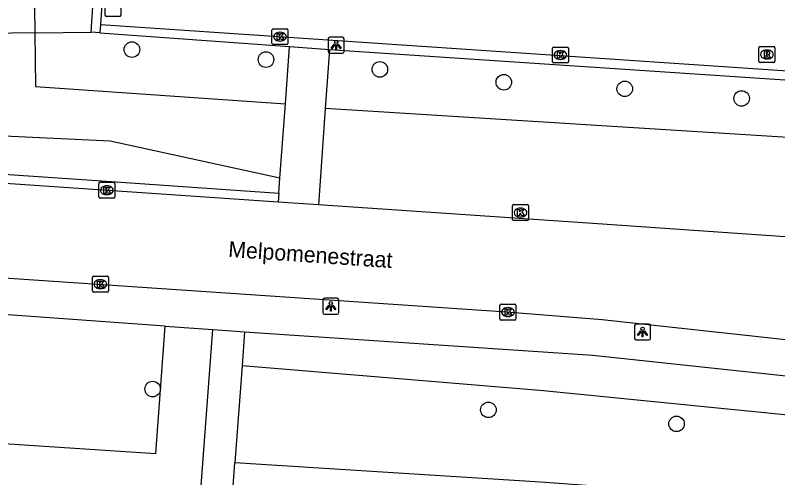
# Model space of a CAD drawing. Extents: x 161848 to 162726, y 385382 to 386521.
# Drawn here: x 161938.68 to 161986.62, y 385740.75 to 385769.85 of the extents above; entities that cross this region are included whole.
import ezdxf

# ---------------------------------------------------------------- set-up
doc = ezdxf.new("R2010")
doc.units = 0
for name, color, linetype in [('IMGEO_Berm_groen', 7, 'Continuous'), ('IMGEO_Berm_halfverhard', 7, 'Continuous'), ('IMGEO_Boom', 7, 'Continuous'), ('IMGEO_Kolk', 7, 'Continuous'), ('IMGEO_Lichtpunt', 7, 'Continuous'), ('IMGEO_Muur', 7, 'Continuous'), ('IMGEO_Openbare_ruimte_label', 7, 'Continuous'), ('IMGEO_Rijbaan_lokaal_gesloten', 7, 'Continuous'), ('IMGEO_Rijbaan_lokaal_open', 7, 'Continuous'), ('IMGEO_Rioolput', 7, 'Continuous'), ('IMGEO_Verkeerseiland_open', 7, 'Continuous'), ('IMGEO_Voetpad_op_trap', 7, 'Continuous'), ('IMGEO_Voetpad_open', 7, 'Continuous')]:
    doc.layers.add(name, color=color, linetype=linetype)

msp = doc.modelspace()

# ---------------------------------------------------------------- linework, layer by layer
at = {"layer": 'IMGEO_Berm_groen'}
for points in [[(161933.818, 385847.74), (161931.525, 385832.871), (161927.656, 385775.034), (161939.891, 385770.318), (161939.908, 385768.742)], [(161939.908, 385768.742), (161943.443, 385768.793)], [(161939.908, 385768.742), (161908.991, 385768.299)], [(161939.908, 385768.742), (161939.944, 385765.378), (161955.662, 385764.287)], [(161995.522, 385765.238), (161995.285, 385761.669), (161990.295, 385761.98), (161958.169, 385763.981)], [(161955.321, 385759.607), (161944.635, 385761.934), (161908.66, 385763.621)], [(161931.922, 385746.608), (161931.26, 385743.35), (161947.506, 385742.28), (161948.11, 385750.298)], [(162010.52, 385742.756), (161990.837, 385744.335), (161971.9, 385746.225), (161952.944, 385747.799)], [(161952.493, 385741.71), (161971.704, 385740.493), (162006.281, 385737.975), (162005.981, 385733.434)]]:
    msp.add_lwpolyline(points, dxfattribs=at)
at = {"layer": 'IMGEO_Berm_halfverhard'}
msp.add_lwpolyline([(161908.536, 385761.877), (161944.418, 385759.412), (161955.253, 385758.668)], dxfattribs=at)
at = {"layer": 'IMGEO_Boom'}
for centre in [(161946.013, 385767.693), (161954.443, 385767.063), (161961.604, 385766.445), (161969.399, 385765.637), (161977.003, 385765.223), (161984.354, 385764.618), (161947.316, 385746.33), (161968.429, 385745.022), (161980.261, 385744.141)]:
    msp.add_circle(centre, 0.489, dxfattribs=at)
at = {"layer": 'IMGEO_Kolk'}
for p, q in [((161954.821, 385768.081), (161954.821, 385768.933)), ((161954.896, 385769.007), (161955.748, 385769.007)), ((161955.822, 385768.933), (161955.822, 385768.081)), ((161955.309, 385768.787), (161955.334, 385768.787)), ((161955.748, 385768.007), (161954.896, 385768.007)), ((161955.332, 385768.227), (161955.307, 385768.227)), ((161972.532, 385767.851), (161973.384, 385767.851)), ((161972.457, 385766.925), (161972.457, 385767.777)), ((161972.945, 385767.631), (161972.97, 385767.631)), ((161973.458, 385767.777), (161973.458, 385766.925)), ((161972.968, 385767.071), (161972.943, 385767.071)), ((161973.384, 385766.851), (161972.532, 385766.851)), ((161943.934, 385758.418), (161943.934, 385759.27)), ((161944.009, 385759.344), (161944.861, 385759.344)), ((161944.935, 385759.27), (161944.935, 385758.418)), ((161944.422, 385759.124), (161944.447, 385759.124)), ((161944.861, 385758.344), (161944.009, 385758.344)), ((161944.445, 385758.564), (161944.42, 385758.564)), ((161969.948, 385757.011), (161969.948, 385757.863)), ((161970.023, 385757.937), (161970.875, 385757.937)), ((161970.949, 385757.863), (161970.949, 385757.011)), ((161970.436, 385757.717), (161970.461, 385757.717)), ((161970.875, 385756.937), (161970.023, 385756.937)), ((161970.459, 385757.157), (161970.434, 385757.157)), ((161943.53, 385752.504), (161943.53, 385753.356)), ((161943.605, 385753.43), (161944.457, 385753.43)), ((161944.018, 385753.21), (161944.043, 385753.21)), ((161944.531, 385753.356), (161944.531, 385752.504)), ((161944.041, 385752.65), (161944.016, 385752.65)), ((161944.457, 385752.43), (161943.605, 385752.43)), ((161969.155, 385750.749), (161969.155, 385751.601)), ((161969.23, 385751.675), (161970.082, 385751.675)), ((161970.156, 385751.601), (161970.156, 385750.749)), ((161969.643, 385751.455), (161969.668, 385751.455)), ((161970.082, 385750.675), (161969.23, 385750.675)), ((161969.666, 385750.895), (161969.641, 385750.895))]:
    msp.add_line(p, q, dxfattribs=at)
for points in [[(161954.821, 385768.081), (161954.821, 385768.933)], [(161954.896, 385769.007), (161955.748, 385769.007)], [(161955.822, 385768.933), (161955.822, 385768.081)], [(161955.142, 385768.707), (161955.265, 385768.707), (161955.265, 385768.556), (161955.395, 385768.707), (161955.559, 385768.707), (161955.413, 385768.556), (161955.566, 385768.307), (161955.414, 385768.307), (161955.329, 385768.471), (161955.265, 385768.404), (161955.265, 385768.307), (161955.142, 385768.307), (161955.142, 385768.707)], [(161955.748, 385768.007), (161954.896, 385768.007)], [(161972.532, 385767.851), (161973.384, 385767.851)], [(161972.457, 385766.925), (161972.457, 385767.777)], [(161972.778, 385767.551), (161972.901, 385767.551), (161972.901, 385767.4), (161973.031, 385767.551), (161973.195, 385767.551), (161973.049, 385767.4), (161973.202, 385767.151), (161973.05, 385767.151), (161972.965, 385767.315), (161972.901, 385767.248), (161972.901, 385767.151), (161972.778, 385767.151), (161972.778, 385767.551)], [(161973.458, 385767.777), (161973.458, 385766.925)], [(161973.384, 385766.851), (161972.532, 385766.851)], [(161943.934, 385758.418), (161943.934, 385759.27)], [(161944.009, 385759.344), (161944.861, 385759.344)], [(161944.935, 385759.27), (161944.935, 385758.418)], [(161944.255, 385759.044), (161944.378, 385759.044), (161944.378, 385758.893), (161944.508, 385759.044), (161944.672, 385759.044), (161944.526, 385758.893), (161944.679, 385758.644), (161944.527, 385758.644), (161944.442, 385758.808), (161944.378, 385758.741), (161944.378, 385758.644), (161944.255, 385758.644), (161944.255, 385759.044)], [(161944.861, 385758.344), (161944.009, 385758.344)], [(161969.948, 385757.011), (161969.948, 385757.863)], [(161970.023, 385757.937), (161970.875, 385757.937)], [(161970.949, 385757.863), (161970.949, 385757.011)], [(161970.269, 385757.637), (161970.392, 385757.637), (161970.392, 385757.486), (161970.522, 385757.637), (161970.686, 385757.637), (161970.54, 385757.486), (161970.693, 385757.237), (161970.541, 385757.237), (161970.456, 385757.401), (161970.392, 385757.334), (161970.392, 385757.237), (161970.269, 385757.237), (161970.269, 385757.637)], [(161970.875, 385756.937), (161970.023, 385756.937)], [(161943.53, 385752.504), (161943.53, 385753.356)], [(161943.605, 385753.43), (161944.457, 385753.43)], [(161943.851, 385753.13), (161943.974, 385753.13), (161943.974, 385752.979), (161944.104, 385753.13), (161944.268, 385753.13), (161944.122, 385752.979), (161944.275, 385752.73), (161944.123, 385752.73), (161944.038, 385752.894), (161943.974, 385752.827), (161943.974, 385752.73), (161943.851, 385752.73), (161943.851, 385753.13)], [(161944.531, 385753.356), (161944.531, 385752.504)], [(161944.457, 385752.43), (161943.605, 385752.43)], [(161969.155, 385750.749), (161969.155, 385751.601)], [(161969.23, 385751.675), (161970.082, 385751.675)], [(161970.156, 385751.601), (161970.156, 385750.749)], [(161969.476, 385751.375), (161969.599, 385751.375), (161969.599, 385751.224), (161969.729, 385751.375), (161969.893, 385751.375), (161969.747, 385751.224), (161969.9, 385750.975), (161969.748, 385750.975), (161969.663, 385751.139), (161969.599, 385751.072), (161969.599, 385750.975), (161969.476, 385750.975), (161969.476, 385751.375)], [(161970.082, 385750.675), (161969.23, 385750.675)]]:
    msp.add_lwpolyline(points, dxfattribs=at)
for centre, start, end in [((161954.898, 385768.931), 91.552, 178.448), ((161954.898, 385768.931), 91.552, 178.448), ((161955.746, 385768.931), 1.552, 88.448), ((161955.746, 385768.931), 1.552, 88.448), ((161954.898, 385768.083), 181.552, 268.448), ((161954.898, 385768.083), 181.552, 268.448), ((161955.746, 385768.083), 271.552, 358.448), ((161955.746, 385768.083), 271.552, 358.448), ((161972.534, 385767.775), 91.552, 178.448), ((161972.534, 385767.775), 91.552, 178.448), ((161973.382, 385767.775), 1.552, 88.448), ((161973.382, 385767.775), 1.552, 88.448), ((161972.534, 385766.927), 181.552, 268.448), ((161972.534, 385766.927), 181.552, 268.448), ((161973.382, 385766.927), 271.552, 358.448), ((161973.382, 385766.927), 271.552, 358.448), ((161944.011, 385759.268), 91.552, 178.448), ((161944.011, 385759.268), 91.552, 178.448), ((161944.859, 385759.268), 1.552, 88.448), ((161944.859, 385759.268), 1.552, 88.448), ((161944.011, 385758.42), 181.552, 268.448), ((161944.011, 385758.42), 181.552, 268.448), ((161944.859, 385758.42), 271.552, 358.448), ((161944.859, 385758.42), 271.552, 358.448), ((161970.025, 385757.861), 91.552, 178.448), ((161970.025, 385757.861), 91.552, 178.448), ((161970.873, 385757.861), 1.552, 88.448), ((161970.873, 385757.861), 1.552, 88.448), ((161970.025, 385757.013), 181.552, 268.448), ((161970.025, 385757.013), 181.552, 268.448), ((161970.873, 385757.013), 271.552, 358.448), ((161970.873, 385757.013), 271.552, 358.448), ((161943.607, 385753.354), 91.552, 178.448), ((161943.607, 385753.354), 91.552, 178.448), ((161944.455, 385753.354), 1.552, 88.448), ((161944.455, 385753.354), 1.552, 88.448), ((161943.607, 385752.506), 181.552, 268.448), ((161943.607, 385752.506), 181.552, 268.448), ((161944.455, 385752.506), 271.552, 358.448), ((161944.455, 385752.506), 271.552, 358.448), ((161969.232, 385751.599), 91.552, 178.448), ((161969.232, 385751.599), 91.552, 178.448), ((161970.08, 385751.599), 1.552, 88.448), ((161970.08, 385751.599), 1.552, 88.448), ((161969.232, 385750.751), 181.552, 268.448), ((161969.232, 385750.751), 181.552, 268.448), ((161970.08, 385750.751), 271.552, 358.448), ((161970.08, 385750.751), 271.552, 358.448)]:
    msp.add_arc(centre, 0.0765, start, end, dxfattribs=at)
for centre, major_axis, ratio, start_param, end_param in [((161955.308, 385768.507), (-0.387, 0.002), 0.722429, 4.712389, 7.853982), ((161955.333, 385768.507), (-0.39, 0.002), 0.717154, 1.570796, 4.712389), ((161972.944, 385767.351), (-0.387, 0.002), 0.722429, 4.712389, 7.853982), ((161972.969, 385767.351), (-0.39, 0.002), 0.717154, 1.570796, 4.712389), ((161944.421, 385758.844), (-0.387, 0.002), 0.722429, 4.712389, 7.853982), ((161944.446, 385758.844), (-0.39, 0.002), 0.717154, 1.570796, 4.712389), ((161970.435, 385757.437), (-0.387, 0.002), 0.722429, 4.712389, 7.853982), ((161970.46, 385757.437), (-0.39, 0.002), 0.717154, 1.570796, 4.712389), ((161944.017, 385752.93), (-0.387, 0.002), 0.722429, 4.712389, 7.853982), ((161944.042, 385752.93), (-0.39, 0.002), 0.717154, 1.570796, 4.712389), ((161969.642, 385751.175), (-0.387, 0.002), 0.722429, 4.712389, 7.853982), ((161969.667, 385751.175), (-0.39, 0.002), 0.717154, 1.570796, 4.712389)]:
    msp.add_ellipse(centre, major_axis=major_axis, ratio=ratio, start_param=start_param, end_param=end_param, dxfattribs=at)
at = {"layer": 'IMGEO_Lichtpunt'}
for p, q in [((161958.357, 385768.371), (161958.357, 385767.564)), ((161958.357, 385768.371), (161958.357, 385767.564)), ((161959.259, 385768.466), (161958.451, 385768.466)), ((161959.259, 385768.466), (161958.451, 385768.466)), ((161959.353, 385767.564), (161959.353, 385768.371)), ((161959.353, 385767.564), (161959.353, 385768.371)), ((161958.451, 385767.47), (161959.259, 385767.47)), ((161958.451, 385767.47), (161959.259, 385767.47)), ((161958.922, 385752.043), (161958.114, 385752.043)), ((161958.922, 385752.043), (161958.114, 385752.043)), ((161958.02, 385751.948), (161958.02, 385751.141)), ((161958.02, 385751.948), (161958.02, 385751.141)), ((161959.016, 385751.141), (161959.016, 385751.948)), ((161959.016, 385751.141), (161959.016, 385751.948)), ((161958.114, 385751.047), (161958.922, 385751.047)), ((161958.114, 385751.047), (161958.922, 385751.047)), ((161977.624, 385750.328), (161977.624, 385749.521)), ((161977.624, 385750.328), (161977.624, 385749.521)), ((161978.526, 385750.423), (161977.718, 385750.423)), ((161978.526, 385750.423), (161977.718, 385750.423)), ((161978.62, 385749.521), (161978.62, 385750.328)), ((161978.62, 385749.521), (161978.62, 385750.328)), ((161977.718, 385749.427), (161978.526, 385749.427)), ((161977.718, 385749.427), (161978.526, 385749.427))]:
    msp.add_line(p, q, dxfattribs=at)
for points in [[(161958.731, 385768.035), (161958.77, 385768.007), (161958.582, 385767.745), (161958.544, 385767.772), (161958.731, 385768.035)], [(161958.833, 385767.987), (161958.88, 385767.987), (161958.88, 385767.665), (161958.833, 385767.665), (161958.833, 385767.987)], [(161958.943, 385768.007), (161958.981, 385768.034), (161959.168, 385767.772), (161959.129, 385767.744), (161958.943, 385768.007)], [(161958.394, 385751.612), (161958.433, 385751.584), (161958.245, 385751.322), (161958.207, 385751.349), (161958.394, 385751.612)], [(161958.496, 385751.564), (161958.543, 385751.564), (161958.543, 385751.242), (161958.496, 385751.242), (161958.496, 385751.564)], [(161958.606, 385751.584), (161958.644, 385751.611), (161958.831, 385751.349), (161958.792, 385751.321), (161958.606, 385751.584)], [(161977.998, 385749.992), (161978.037, 385749.964), (161977.849, 385749.702), (161977.811, 385749.729), (161977.998, 385749.992)], [(161978.1, 385749.944), (161978.147, 385749.944), (161978.147, 385749.622), (161978.1, 385749.622), (161978.1, 385749.944)], [(161978.21, 385749.964), (161978.248, 385749.991), (161978.435, 385749.729), (161978.396, 385749.701), (161978.21, 385749.964)]]:
    msp.add_lwpolyline(points, dxfattribs=at)
for centre in [(161958.856, 385768.169), (161958.519, 385751.746), (161978.123, 385750.126)]:
    msp.add_circle(centre, 0.0994, dxfattribs=at)
for centre, start, end in [((161958.451, 385768.371), 90, 180), ((161958.451, 385768.371), 90, 180), ((161959.259, 385768.371), 0, 90), ((161959.259, 385768.371), 0, 90), ((161958.451, 385767.564), 180, 270), ((161958.451, 385767.564), 180, 270), ((161959.259, 385767.564), 270, 0), ((161959.259, 385767.564), 270, 360), ((161958.114, 385751.948), 90, 180), ((161958.114, 385751.948), 90, 180), ((161958.922, 385751.948), 0, 90), ((161958.922, 385751.948), 0, 90), ((161958.114, 385751.141), 180, 270), ((161958.114, 385751.141), 180, 270), ((161958.922, 385751.141), 270, 0), ((161958.922, 385751.141), 270, 360), ((161977.718, 385750.328), 90, 180), ((161977.718, 385750.328), 90, 180), ((161978.526, 385750.328), 0, 90), ((161978.526, 385750.328), 0, 90), ((161977.718, 385749.521), 180, 270), ((161977.718, 385749.521), 180, 270), ((161978.526, 385749.521), 270, 0), ((161978.526, 385749.521), 270, 360)]:
    msp.add_arc(centre, 0.0946, start, end, dxfattribs=at)
at = {"layer": 'IMGEO_Muur'}
msp.add_lwpolyline([(161908.536, 385761.877), (161944.418, 385759.412)], dxfattribs=at)
at = {"layer": 'IMGEO_Rijbaan_lokaal_gesloten'}
for points in [[(161955.211, 385758.096), (161908.633, 385761.277), (161908.493, 385761.286)], [(161957.741, 385757.923), (161955.211, 385758.096)], [(162007.165, 385754.527), (161987.997, 385755.849), (161975.612, 385756.703), (161957.741, 385757.923)], [(161908.074, 385755.36), (161908.235, 385755.349), (161969.571, 385751.183), (161975.59, 385750.7), (161987.517, 385749.4), (161999.145, 385748.133), (162007.147, 385747.527), (162007.79, 385747.389), (162010.403, 385747.157)]]:
    msp.add_lwpolyline(points, dxfattribs=at)
at = {"layer": 'IMGEO_Rijbaan_lokaal_open'}
for points in [[(161944.769, 385780.141), (161944.03, 385769.276)], [(161944.03, 385769.276), (162000, 385765.501), (162001.676, 385765.394), (162004.668, 385765.161)]]:
    msp.add_lwpolyline(points, dxfattribs=at)
at = {"layer": 'IMGEO_Rioolput'}
for p, q in [((161944.322, 385769.854), (161944.322, 385770.706)), ((161945.323, 385770.706), (161945.323, 385769.854)), ((161945.249, 385769.78), (161944.397, 385769.78)), ((161985.514, 385767.884), (161986.366, 385767.884)), ((161985.439, 385766.958), (161985.439, 385767.81)), ((161985.927, 385767.664), (161985.952, 385767.664)), ((161986.44, 385767.81), (161986.44, 385766.958)), ((161986.366, 385766.884), (161985.514, 385766.884)), ((161985.95, 385767.104), (161985.925, 385767.104))]:
    msp.add_line(p, q, dxfattribs=at)
for points in [[(161944.322, 385769.854), (161944.322, 385770.706)], [(161945.323, 385770.706), (161945.323, 385769.854)], [(161945.249, 385769.78), (161944.397, 385769.78)], [(161985.514, 385767.884), (161986.366, 385767.884)], [(161985.439, 385766.958), (161985.439, 385767.81)], [(161986.028, 385767.582), (161985.776, 385767.584), (161985.776, 385767.184)], [(161985.954, 385767.503), (161985.9, 385767.503), (161985.9, 385767.422)], [(161985.9, 385767.422), (161985.952, 385767.422)], [(161986.44, 385767.81), (161986.44, 385766.958)], [(161986.366, 385766.884), (161985.514, 385766.884)], [(161985.776, 385767.184), (161985.9, 385767.184), (161985.9, 385767.346), (161985.911, 385767.346)], [(161985.958, 385767.317), (161986.029, 385767.184), (161986.169, 385767.184), (161986.104, 385767.31)]]:
    msp.add_lwpolyline(points, dxfattribs=at)
for centre, radius, start, end in [((161944.399, 385769.856), 0.0765, 181.552, 268.448), ((161944.399, 385769.856), 0.0765, 181.552, 268.448), ((161945.247, 385769.856), 0.0765, 271.552, 358.448), ((161945.247, 385769.856), 0.0765, 271.552, 358.448), ((161985.516, 385767.808), 0.0765, 91.552, 178.448), ((161985.516, 385767.808), 0.0765, 91.552, 178.448), ((161986.364, 385767.808), 0.0765, 1.552, 88.448), ((161986.364, 385767.808), 0.0765, 1.552, 88.448), ((161985.936, 385767.611), 0.19, 274.7715, 282.9687), ((161985.96, 385767.407), 0.0964, 77.0061, 93.1865), ((161985.974, 385767.464), 0.0378, 276.6634, 79.6772), ((161986.027, 385767.472), 0.109, 350.3612, 89.416), ((161986.025, 385767.472), 0.112, 277.5842, 350.9817), ((161986.009, 385767.257), 0.108, 29.5134, 73.7905), ((161985.516, 385766.96), 0.0765, 181.552, 268.448), ((161985.516, 385766.96), 0.0765, 181.552, 268.448), ((161985.91, 385767.293), 0.0533, 26.0293, 88.6989), ((161986.364, 385766.96), 0.0765, 271.552, 358.448), ((161986.364, 385766.96), 0.0765, 271.552, 358.448)]:
    msp.add_arc(centre, radius, start, end, dxfattribs=at)
for centre, major_axis, ratio, start_param, end_param in [((161985.926, 385767.384), (-0.387, 0.002), 0.722429, 4.712389, 7.853982), ((161985.951, 385767.384), (-0.39, 0.002), 0.717154, 1.570796, 4.712389)]:
    msp.add_ellipse(centre, major_axis=major_axis, ratio=ratio, start_param=start_param, end_param=end_param, dxfattribs=at)
at = {"layer": 'IMGEO_Verkeerseiland_open'}
for points in [[(161943.443, 385768.793), (161945.684, 385803.221), (161947.829, 385835.828), (161947.874, 385836.512), (161948.121, 385836.496), (161948.494, 385836.471)], [(161944.03, 385769.276), (161943.992, 385768.753)], [(161943.992, 385768.753), (161943.443, 385768.793)], [(161943.992, 385768.753), (161955.923, 385767.882)], [(161958.431, 385767.697), (161990.533, 385765.569), (161995.522, 385765.238)]]:
    msp.add_lwpolyline(points, dxfattribs=at)
at = {"layer": 'IMGEO_Voetpad_op_trap'}
for points in [[(161950.171, 385737.716), (161951.103, 385750.085)], [(161953.102, 385749.939), (161952.944, 385747.799)], [(161952.944, 385747.799), (161952.493, 385741.71)], [(161952.143, 385736.984), (161952.493, 385741.71)]]:
    msp.add_lwpolyline(points, dxfattribs=at)
at = {"layer": 'IMGEO_Voetpad_open'}
for points in [[(161955.662, 385764.287), (161955.923, 385767.882)], [(161955.923, 385767.882), (161958.431, 385767.697)], [(161958.431, 385767.697), (161958.169, 385763.981)], [(161955.321, 385759.607), (161955.662, 385764.287)], [(161958.169, 385763.981), (161957.782, 385758.502), (161957.741, 385757.923)], [(161955.253, 385758.668), (161955.321, 385759.607)], [(161955.253, 385758.668), (161955.211, 385758.096)], [(161948.11, 385750.298), (161932.67, 385751.41)], [(161948.11, 385750.298), (161951.103, 385750.085)], [(161951.103, 385750.085), (161952.267, 385750), (161953.102, 385749.939)], [(161953.102, 385749.939), (161975.001, 385748.466), (161998.508, 385745.939), (162006.785, 385745.288)]]:
    msp.add_lwpolyline(points, dxfattribs=at)

# ---------------------------------------------------------------- texts
at = {"layer": 'IMGEO_Openbare_ruimte_label'}
msp.add_text('Melpomenestraat', height=1, rotation=356.1021, dxfattribs=at).set_placement((161952.049, 385754.647))

doc.saveas('drawing.dxf')
